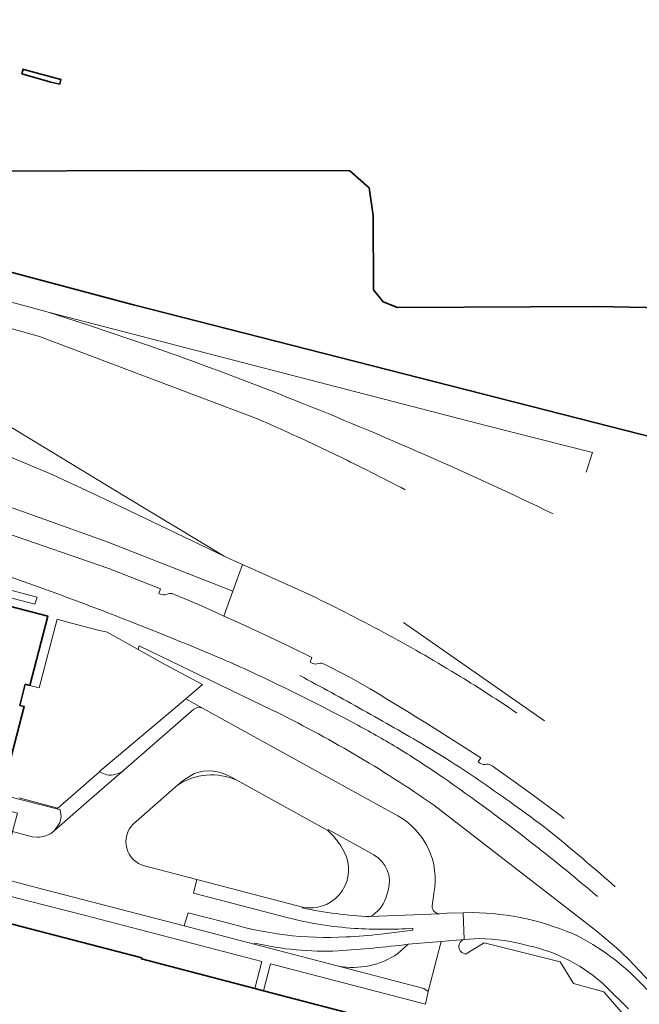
# Model space of a CAD drawing. Header units: metres. Extents: x 152391 to 157968, y 462336 to 467280.
# Tile 708 of 736: x 157279 to 157363, y 464823 to 464955. Entities that reach past the tile are written whole.
import ezdxf

# ---------------------------------------------------------------- set-up
doc = ezdxf.new("R2010")
doc.units = ezdxf.units.M
doc.header["$LTSCALE"] = 0.75
for name, color, linetype, lineweight in [('B-WE-GK-BESCHOEIING-G', 251, 'GK-BESCHOEIING', 35), ('B-WE-GR-BEPLANTING_CULTUUR_BODEMBEDEKKER-GV', 251, 'Continuous', 18), ('B-WE-GR-BEPLANTING_CULTUUR_BOSPLANTSOEN-GV', 251, 'Continuous', 18), ('B-WE-GW-TALUD_KRUIN-G', 251, 'Continuous', 18), ('B-WE-IE-MEUBILAIR_WEGMEUBILAIR-G', 251, 'Continuous', 18), ('B-WE-OG-BEBOUWING-GV', 6, 'Continuous', 35), ('B-WE-OG-TERREIN_CULTUURSCHEIDING-GV', 251, 'Continuous', 18), ('B-WE-OG-WATER-GV', 251, 'Continuous', 18), ('B-WE-OG-WATER_SLOOT-GV', 251, 'Continuous', 18), ('B-WE-VH-VERHARDING_ASFALT-GV', 251, 'Continuous', 18), ('B-WE-VH-VERHARDING_BETONSTRAATSTEEN-GV', 251, 'Continuous', 18), ('B-WE-VH-VERHARDING_TEGEL-GV', 251, 'Continuous', 18)]:
    doc.layers.add(name, color=color, linetype=linetype, lineweight=lineweight)
doc.linetypes.add('GK-BESCHOEIING', pattern='A,30,-5,[1,NLCS.SHX,S=1,R=0,X=0,Y=0],-5', length=40)

msp = doc.modelspace()

# ---------------------------------------------------------------- linework, layer by layer
at = {"layer": 'B-WE-GK-BESCHOEIING-G'}
for points in [[(157397.21, 464890.68), (157294.71, 464916.82), (157096.03, 464969.82), (157095.13, 464972.8)], [(157271.9, 464944.77), (157272.55, 464943.72), (157273.37, 464941.63), (157273.44, 464937.63), (157273.95, 464936.13), (157275.59, 464934.82), (157295.89, 464934.92), (157323.86, 464934.85), (157326.44, 464932.57), (157326.97, 464928.85), (157327.03, 464918.86), (157328.34, 464917.21), (157330.27, 464916.47), (157357.11, 464916.61), (157365.87, 464916.42)]]:
    msp.add_lwpolyline(points, dxfattribs=at)
at = {"layer": 'B-WE-GR-BEPLANTING_CULTUUR_BODEMBEDEKKER-GV'}
for points in [[(157293.44, 464854.21), (157302.85, 464862.43), (157303.47, 464862.67), (157304.01, 464862.55), (157301.76, 464863.79), (157300.01, 464862.31), (157290.17, 464854.08), (157290.14, 464854.04), (157290.16, 464853.99), (157290.25, 464853.95), (157291.11, 464853.59)], [(157300.65, 464852.18), (157294.7, 464846.96)], [(157320.86, 464846.08), (157308.62, 464852.84)], [(157296.2, 464841.31), (157303.25, 464839.47), (157317.47, 464835.77)]]:
    msp.add_lwpolyline(points, dxfattribs=at)
for points in [[(157291.11, 464853.59, 0.219821), (157293.44, 464854.21)], [(157308.62, 464852.84, 0.257089), (157300.65, 464852.18)], [(157294.7, 464846.96, 0.577698), (157296.2, 464841.31)], [(157323.37, 464842.55, 0.112243), (157320.86, 464846.08)], [(157317.47, 464835.77, 0.585954), (157323.37, 464842.55)]]:
    msp.add_lwpolyline(points, format="xyb", dxfattribs=at)
at = {"layer": 'B-WE-GR-BEPLANTING_CULTUUR_BOSPLANTSOEN-GV'}
msp.add_lwpolyline([(157299.65, 464910.33), (157296.88, 464911.31), (157294.1, 464912.27), (157291.32, 464913.21), (157288.53, 464914.13), (157283.23, 464915.85), (157282.94, 464915.93), (157172.81, 464945.84), (157173.96, 464943.48), (157210.85, 464933.1), (157241.25, 464924.02), (157282.07, 464912.56), (157311.62, 464901.4)], dxfattribs=at)
for points in [[(157316.51, 464903.96, 0.009273), (157299.65, 464910.33)], [(157351.22, 464888.7, 0.016887), (157316.51, 464903.96)], [(157311.62, 464901.4, -0.005785), (157319.23, 464897.94)], [(157319.23, 464897.94, -0.006101), (157326.74, 464894.28)], [(157326.74, 464894.28, -0.00583), (157331.3, 464891.92)]]:
    msp.add_lwpolyline(points, format="xyb", dxfattribs=at)
at = {"layer": 'B-WE-GW-TALUD_KRUIN-G'}
for points in [[(157281.27, 464879.1, 0.005781), (157271.18, 464882.58)], [(157291.27, 464875.39, 0.006022), (157281.27, 464879.1)], [(157306.73, 464869.13, 0.008337), (157291.27, 464875.39)], [(157310.56, 464867.43, 0.008124), (157306.73, 464869.13)], [(157324.93, 464860.24, 0.014028), (157310.56, 464867.43)], [(157330.47, 464857.07, 0.014028), (157324.93, 464860.24)], [(157336.27, 464853.3, 0.013876), (157330.47, 464857.07)], [(157348.66, 464844.17, 0.014359), (157336.27, 464853.3)], [(157357.17, 464837.19, 0.011421), (157348.66, 464844.17)]]:
    msp.add_lwpolyline(points, format="xyb", dxfattribs=at)
at = {"layer": 'B-WE-IE-MEUBILAIR_WEGMEUBILAIR-G'}
for points in [[(157331.05, 464874.06), (157350.03, 464860.85)], [(157336.6, 464855.92), (157333.99, 464857.49)], [(157337.5, 464855.34), (157336.6, 464855.92)], [(157351.83, 464845.1), (157350.43, 464846.22)]]:
    msp.add_lwpolyline(points, dxfattribs=at)
for points in [[(157325.59, 464862.3, 0.005177), (157317.09, 464866.94)], [(157333.99, 464857.49, 0.004535), (157325.59, 464862.3)], [(157345.93, 464849.56, 0.009439), (157337.5, 464855.34)], [(157350.43, 464846.22, 0.008929), (157345.93, 464849.56)], [(157359.55, 464838.52, 0.007899), (157351.83, 464845.1)]]:
    msp.add_lwpolyline(points, format="xyb", dxfattribs=at)
at = {"layer": 'B-WE-OG-BEBOUWING-GV'}
for points in [[(157283.57, 464946.8), (157284.79, 464946.53), (157284.96, 464947.15), (157279.96, 464948.51), (157279.86, 464948.53), (157279.7, 464947.91)], [(157258.48, 464868.34), (157256.05, 464858.99), (157277.58, 464853.41), (157280.01, 464862.75), (157279.4, 464862.91), (157280.13, 464865.77), (157280.75, 464865.61), (157283.18, 464874.93), (157261.64, 464880.52), (157259.22, 464871.2), (157259.84, 464871.03), (157259.1, 464868.18)]]:
    msp.add_lwpolyline(points, close=True, dxfattribs=at)
msp.add_lwpolyline([(157345.43, 464815.83), (157312.21, 464824.51), (157311.04, 464824.81), (157295.8, 464828.8), (157295.83, 464828.94), (157279.61, 464833.18), (157276.87, 464833.9), (157263.29, 464837.47), (157263.15, 464836.91), (157263.73, 464836.76), (157260, 464822.56)], dxfattribs=at)
at = {"layer": 'B-WE-OG-TERREIN_CULTUURSCHEIDING-GV'}
for points in [[(157311.62, 464901.4), (157282.07, 464912.56), (157241.25, 464924.02), (157210.85, 464933.1), (157173.96, 464943.48), (157172.81, 464945.84), (157091.89, 464966.42), (157086.87, 464967.75)], [(157221.29, 464919.7), (157235.32, 464916.95), (157240.3, 464915.96), (157240.52, 464917.07), (157246.37, 464915.96), (157261.2, 464909.91), (157260.74, 464908.8), (157260.71, 464908.73), (157271.75, 464904.11), (157272.88, 464903.56), (157273.92, 464902.97), (157293.6, 464891.05), (157306.92, 464882.99), (157307.86, 464882.55), (157309.4, 464881.9), (157318.58, 464877.74)], [(157355.67, 464894.32), (157356.51, 464896.96), (157342.15, 464900.57), (157283.23, 464915.85), (157288.53, 464914.13), (157291.32, 464913.21), (157294.1, 464912.27), (157296.88, 464911.31), (157299.65, 464910.33)], [(157298.32, 464877.9), (157298.11, 464877.99), (157298.35, 464878.62), (157291.4, 464881.36), (157289.98, 464881.85), (157275.25, 464886.9)], [(157259.55, 464883.3), (157281.73, 464877.47), (157281.46, 464876.54), (157260.61, 464881.99)], [(157261.64, 464880.52), (157283.18, 464874.93), (157280.75, 464865.61), (157282.04, 464865.29), (157284.45, 464874.54), (157285.52, 464874.23), (157289.8, 464873.11), (157291.17, 464872.78), (157295.34, 464870.45), (157295.47, 464870.94), (157313.3, 464862.34)], [(157299.37, 464877.95), (157299.08, 464877.85)], [(157318.68, 464868.63), (157318.48, 464868.76), (157318.73, 464869.36), (157315.81, 464870.78), (157312.88, 464872.17), (157308.54, 464874.19), (157306.88, 464874.95), (157305.86, 464875.41), (157303.45, 464876.48), (157301.02, 464877.53), (157300.09, 464877.9)], [(157313.3, 464862.34), (157295.47, 464870.94), (157295.34, 464870.45), (157299.03, 464868.38), (157304.02, 464865.72), (157301.76, 464863.79)], [(157319.65, 464868.58), (157319.4, 464868.52)], [(157327.13, 464864.82), (157326.59, 464865.14), (157323.96, 464866.62), (157321.3, 464868.04), (157320.4, 464868.48)], [(157301.76, 464863.79), (157304.01, 464862.55), (157317.93, 464854.87), (157330.28, 464848.06)], [(157341.31, 464855.19), (157341.12, 464855.31), (157341.46, 464855.87), (157337.89, 464858.17), (157334.3, 464860.43)], [(157342.24, 464855), (157342.03, 464854.97)], [(157352.71, 464847.69), (157352.37, 464847.96), (157348.7, 464850.71), (157346.27, 464852.47), (157343.81, 464854.21), (157342.99, 464854.8)], [(157269.23, 464852.85), (157284.42, 464848.99), (157284.55, 464849.1), (157279.34, 464850.49)], [(157356.32, 464833.14), (157335.08, 464849.56)], [(157335.08, 464849.56), (157356.32, 464833.14)], [(157335.15, 464837.62), (157334.9, 464835.93)], [(157335.9, 464834.89), (157336.9, 464834.94), (157339.11, 464835.01), (157340.32, 464835.04)], [(157339.21, 464829.52), (157339.39, 464829.45), (157341.92, 464830.96), (157352.13, 464828.43), (157353.93, 464825.5), (157358.04, 464824.39), (157360.96, 464821), (157361.93, 464819.87), (157364.38, 464817.03), (157363.45, 464813.41), (157372.86, 464801.59), (157381.62, 464786.39), (157392.57, 464759.06), (157397.06, 464742.81), (157397.64, 464738.92), (157394.71, 464732.86), (157400.58, 464731.34), (157399.13, 464726.07), (157400.08, 464725.16), (157407.26, 464723.28)], [(157341.23, 464831.53), (157339.21, 464831.43)], [(157361.35, 464822.08), (157358.31, 464825.11)]]:
    msp.add_lwpolyline(points, dxfattribs=at)
for points in [[(157299.65, 464910.33, -0.009273), (157316.51, 464903.96)], [(157316.51, 464903.96, -0.016887), (157351.22, 464888.7)], [(157319.23, 464897.94, 0.005785), (157311.62, 464901.4)], [(157326.74, 464894.28, 0.006101), (157319.23, 464897.94)], [(157331.3, 464891.92, 0.00583), (157326.74, 464894.28)], [(157271.18, 464882.58, -0.005781), (157281.27, 464879.1)], [(157281.27, 464879.1, 0.005781), (157271.18, 464882.58)], [(157281.27, 464879.1, -0.006022), (157291.27, 464875.39)], [(157291.27, 464875.39, 0.006022), (157281.27, 464879.1)], [(157299.08, 464877.85, -0.168385), (157298.32, 464877.9)], [(157300.09, 464877.9, 0.2), (157299.37, 464877.95)], [(157318.58, 464877.74, -0.01212), (157329.06, 464872.38)], [(157291.27, 464875.39, -0.008337), (157306.73, 464869.13)], [(157306.73, 464869.13, 0.008337), (157291.27, 464875.39)], [(157329.06, 464872.38, -0.012756), (157338.7, 464866.82)], [(157306.73, 464869.13, -0.008124), (157310.56, 464867.43)], [(157310.56, 464867.43, 0.008124), (157306.73, 464869.13)], [(157319.4, 464868.52, -0.219416), (157318.68, 464868.63)], [(157320.4, 464868.48, 0.189171), (157319.65, 464868.58)], [(157310.56, 464867.43, -0.014028), (157324.93, 464860.24)], [(157324.93, 464860.24, 0.014028), (157310.56, 464867.43)], [(157338.7, 464866.82, -0.012446), (157346.32, 464861.89)], [(157334.3, 464860.43, 0.003796), (157327.13, 464864.82)], [(157335.08, 464849.56, 0.037135), (157313.3, 464862.34)], [(157313.3, 464862.34, -0.037135), (157335.08, 464849.56)], [(157324.93, 464860.24, -0.014028), (157330.47, 464857.07)], [(157330.47, 464857.07, 0.014028), (157324.93, 464860.24)], [(157330.47, 464857.07, -0.013876), (157336.27, 464853.3)], [(157336.27, 464853.3, 0.013876), (157330.47, 464857.07)], [(157342.03, 464854.97, -0.172265), (157341.31, 464855.19)], [(157342.99, 464854.8, 0.173112), (157342.24, 464855)], [(157336.27, 464853.3, -0.014359), (157348.66, 464844.17)], [(157348.66, 464844.17, 0.014359), (157336.27, 464853.3)], [(157330.28, 464848.06, -0.324936), (157335.15, 464837.62)], [(157348.66, 464844.17, -0.011421), (157357.17, 464837.19)], [(157357.17, 464837.19, 0.011421), (157348.66, 464844.17)], [(157334.9, 464835.93, 0.409342), (157335.9, 464834.89)], [(157340.32, 464835.04, -0.103872), (157354.65, 464831.83)], [(157368.49, 464820.28, 0.076116), (157356.32, 464833.14)], [(157356.32, 464833.14, -0.076116), (157368.49, 464820.28)], [(157339.21, 464831.43, 0.749215), (157339.21, 464829.52)], [(157347.9, 464830.58, 0.061621), (157341.23, 464831.53)], [(157354.65, 464831.83, -0.090185), (157363.82, 464824.67)], [(157358.31, 464825.11, 0.135022), (157347.9, 464830.58)]]:
    msp.add_lwpolyline(points, format="xyb", dxfattribs=at)
at = {"layer": 'B-WE-OG-WATER-GV'}
for points in [[(157130.62, 464970.04), (157097.11, 464979.01), (157095.15, 464976.87), (157095.13, 464972.8), (157096.03, 464969.82), (157294.71, 464916.82), (157397.21, 464890.68)], [(157365.87, 464916.42), (157357.11, 464916.61), (157330.27, 464916.47), (157328.34, 464917.21), (157327.03, 464918.86), (157326.97, 464928.85), (157326.44, 464932.57), (157323.86, 464934.85), (157295.89, 464934.92), (157275.59, 464934.82), (157273.95, 464936.13), (157273.44, 464937.63), (157273.37, 464941.63), (157272.55, 464943.72), (157271.9, 464944.77)]]:
    msp.add_lwpolyline(points, dxfattribs=at)
at = {"layer": 'B-WE-OG-WATER_SLOOT-GV'}
for points in [[(157494.07, 464886.47), (157493.55, 464886.47), (157493.55, 464886.75), (157451.29, 464886.76), (157412.89, 464886.61), (157397.21, 464890.68), (157294.71, 464916.82), (157096.03, 464969.82), (157095.13, 464972.8), (157095.15, 464976.87), (157097.11, 464979.01), (157091.96, 464980.35)], [(157091.89, 464966.42), (157172.81, 464945.84), (157282.94, 464915.93), (157283.23, 464915.85), (157342.15, 464900.57), (157356.51, 464896.96)]]:
    msp.add_lwpolyline(points, dxfattribs=at)
at = {"layer": 'B-WE-VH-VERHARDING_ASFALT-GV'}
for points in [[(157270.1, 464892.46), (157291.18, 464884.91), (157308.1, 464878.3), (157309.4, 464881.9), (157307.86, 464882.55), (157306.92, 464882.99), (157293.04, 464889.63), (157288.47, 464891.79), (157283.87, 464893.94), (157267.16, 464900.95), (157267.3, 464901.18)], [(157300.09, 464877.9), (157301.02, 464877.53), (157303.45, 464876.48), (157305.86, 464875.41), (157306.88, 464874.95), (157308.1, 464878.3), (157291.18, 464884.91), (157270.1, 464892.46)], [(157275.25, 464886.9), (157289.98, 464881.85), (157291.4, 464881.36), (157298.35, 464878.62), (157298.11, 464877.99), (157298.32, 464877.9)], [(157318.58, 464877.74), (157309.4, 464881.9), (157308.1, 464878.3), (157306.88, 464874.95), (157308.54, 464874.19), (157312.88, 464872.17), (157315.81, 464870.78), (157318.73, 464869.36), (157318.48, 464868.76), (157318.68, 464868.63)], [(157299.08, 464877.85), (157299.37, 464877.95)], [(157319.4, 464868.52), (157319.65, 464868.58)], [(157320.4, 464868.48), (157321.3, 464868.04), (157323.96, 464866.62), (157326.59, 464865.14), (157327.13, 464864.82)], [(157330.28, 464848.06), (157317.93, 464854.87), (157304.01, 464862.55), (157303.47, 464862.67), (157302.85, 464862.43), (157293.44, 464854.21), (157289.13, 464850.48), (157284.04, 464846.02)], [(157334.3, 464860.43), (157337.89, 464858.17), (157341.46, 464855.87), (157341.12, 464855.31), (157341.31, 464855.19)], [(157342.03, 464854.97), (157342.24, 464855)], [(157342.99, 464854.8), (157343.81, 464854.21), (157346.27, 464852.47), (157348.7, 464850.71), (157352.37, 464847.96), (157352.71, 464847.69)], [(157294.7, 464846.96), (157300.65, 464852.18), (157301.39, 464852.83), (157302.88, 464853.74)], [(157307.81, 464853.29), (157308.62, 464852.84), (157320.86, 464846.08), (157320.94, 464846.2), (157327.08, 464842.83)], [(157281.73, 464845.18), (157281.07, 464845.24), (157278.45, 464845.93), (157276.91, 464839.65), (157281.62, 464838.42), (157301.54, 464833.24), (157302.08, 464835.02), (157307.02, 464833.75)], [(157315.37, 464834.36), (157302.78, 464837.67), (157303.25, 464839.47), (157296.2, 464841.31)], [(157317.47, 464835.77), (157303.25, 464839.47), (157302.78, 464837.67), (157315.37, 464834.36)], [(157329.02, 464838.02), (157328.67, 464836.99)], [(157334.9, 464835.93), (157335.15, 464837.62)], [(157307.02, 464833.75), (157302.08, 464835.02), (157301.54, 464833.24), (157310.96, 464830.79), (157311, 464830.93)], [(157317.44, 464835.66), (157317.47, 464835.77)], [(157331.69, 464830.77), (157336.13, 464831.16), (157339.21, 464831.43), (157339.11, 464835.01), (157336.9, 464834.94), (157335.9, 464834.89), (157326.56, 464834.5)], [(157326.56, 464834.5), (157335.9, 464834.89)], [(157340.32, 464835.04), (157339.11, 464835.01), (157339.21, 464831.43), (157341.23, 464831.53)], [(157327.99, 464832.15), (157332.31, 464832.69), (157332.32, 464832.93)], [(157332.32, 464832.93), (157332.31, 464832.69), (157327.99, 464832.15)], [(157311, 464830.93), (157310.96, 464830.79), (157322.31, 464827.84)], [(157330.29, 464829.53), (157331.69, 464830.77)], [(157358.31, 464825.11), (157361.35, 464822.08)]]:
    msp.add_lwpolyline(points, dxfattribs=at)
for points in [[(157298.32, 464877.9, 0.168385), (157299.08, 464877.85)], [(157299.37, 464877.95, -0.2), (157300.09, 464877.9)], [(157329.06, 464872.38, 0.01212), (157318.58, 464877.74)], [(157338.7, 464866.82, 0.012756), (157329.06, 464872.38)], [(157318.68, 464868.63, 0.219416), (157319.4, 464868.52)], [(157319.65, 464868.58, -0.189171), (157320.4, 464868.48)], [(157346.32, 464861.89, 0.012446), (157338.7, 464866.82)], [(157327.13, 464864.82, -0.003796), (157334.3, 464860.43)], [(157341.31, 464855.19, 0.172265), (157342.03, 464854.97)], [(157342.24, 464855, -0.173112), (157342.99, 464854.8)], [(157302.88, 464853.74, -0.228576), (157307.81, 464853.29)], [(157335.15, 464837.62, 0.324936), (157330.28, 464848.06)], [(157296.2, 464841.31, -0.577698), (157294.7, 464846.96)], [(157284.04, 464846.02, -0.179161), (157281.73, 464845.18)], [(157327.08, 464842.83, -0.339692), (157329.02, 464838.02)], [(157328.67, 464836.99, -0.203651), (157326.56, 464834.5)], [(157326.56, 464834.5, -0.038694), (157317.44, 464835.66)], [(157335.9, 464834.89, -0.409342), (157334.9, 464835.93)], [(157354.65, 464831.83, 0.103872), (157340.32, 464835.04)], [(157307.02, 464833.75, 0.087017), (157323.34, 464831.76)], [(157323.34, 464831.76, -0.087017), (157307.02, 464833.75)], [(157324.48, 464832.91, -0.044608), (157315.37, 464834.36)], [(157315.37, 464834.36, 0.044608), (157324.48, 464832.91)], [(157323.34, 464831.76, 0.017617), (157327.99, 464832.15)], [(157327.99, 464832.15, -0.017617), (157323.34, 464831.76)], [(157332.32, 464832.93, -0.033171), (157324.48, 464832.91)], [(157324.48, 464832.91, 0.033171), (157332.32, 464832.93)], [(157322.27, 464829.89, -0.068193), (157311, 464830.93)], [(157311, 464830.93, 0.068193), (157322.27, 464829.89)], [(157341.23, 464831.53, -0.061621), (157347.9, 464830.58)], [(157363.82, 464824.67, 0.090185), (157354.65, 464831.83)], [(157331.69, 464830.77, -0.014013), (157322.27, 464829.89)], [(157322.27, 464829.89, 0.014013), (157331.69, 464830.77)], [(157322.31, 464827.84, 0.199116), (157330.29, 464829.53)], [(157347.9, 464830.58, -0.135022), (157358.31, 464825.11)]]:
    msp.add_lwpolyline(points, format="xyb", dxfattribs=at)
at = {"layer": 'B-WE-VH-VERHARDING_BETONSTRAATSTEEN-GV'}
for points in [[(157267.3, 464901.18), (157267.16, 464900.95), (157283.87, 464893.94), (157288.47, 464891.79), (157293.04, 464889.63), (157306.92, 464882.99), (157293.6, 464891.05), (157273.92, 464902.97), (157272.88, 464903.56), (157271.75, 464904.11), (157260.71, 464908.73), (157247.7, 464914.18), (157245.82, 464914.86), (157240.3, 464915.96), (157235.32, 464916.95), (157221.29, 464919.7)], [(157291.11, 464853.59), (157290.25, 464853.95), (157290.16, 464853.99), (157284.55, 464849.1), (157284.42, 464848.99), (157284.85, 464848.88), (157284.99, 464847.99), (157284.8, 464847.12), (157284.04, 464846.02), (157289.13, 464850.48), (157293.44, 464854.21)], [(157302.88, 464853.74), (157301.39, 464852.83), (157300.65, 464852.18)], [(157308.62, 464852.84), (157307.81, 464853.29)], [(157327.08, 464842.83), (157320.94, 464846.2), (157320.86, 464846.08)], [(157328.67, 464836.99), (157329.02, 464838.02)], [(157317.47, 464835.77), (157317.44, 464835.66)], [(157322.31, 464827.84), (157333.79, 464824.84), (157334.4, 464824.44), (157336.13, 464831.16), (157331.69, 464830.77)], [(157331.69, 464830.77), (157330.29, 464829.53)]]:
    msp.add_lwpolyline(points, dxfattribs=at)
for points in [[(157293.44, 464854.21, -0.219821), (157291.11, 464853.59)], [(157300.65, 464852.18, -0.257089), (157308.62, 464852.84)], [(157307.81, 464853.29, 0.228576), (157302.88, 464853.74)], [(157320.86, 464846.08, -0.112243), (157323.37, 464842.55)], [(157329.02, 464838.02, 0.339692), (157327.08, 464842.83)], [(157323.37, 464842.55, -0.585954), (157317.47, 464835.77)], [(157326.56, 464834.5, 0.203651), (157328.67, 464836.99)], [(157317.44, 464835.66, 0.038694), (157326.56, 464834.5)], [(157330.29, 464829.53, -0.199116), (157322.31, 464827.84)]]:
    msp.add_lwpolyline(points, format="xyb", dxfattribs=at)
at = {"layer": 'B-WE-VH-VERHARDING_TEGEL-GV'}
for points in [[(157242.03, 464858.06), (157248.31, 464856.35), (157263.78, 464852.39), (157279.1, 464848.4), (157278.45, 464845.93), (157281.07, 464845.24), (157281.73, 464845.18)], [(157284.04, 464846.02), (157284.8, 464847.12), (157284.99, 464847.99), (157284.85, 464848.88), (157284.42, 464848.99), (157269.23, 464852.85)], [(157312.21, 464824.51), (157313.16, 464828.15), (157334.01, 464822.72), (157334.4, 464824.44), (157333.79, 464824.84), (157322.31, 464827.84), (157310.96, 464830.79), (157301.54, 464833.24), (157281.62, 464838.42), (157276.91, 464839.65), (157262.34, 464843.45), (157261.05, 464843.54)], [(157259.04, 464842.21), (157274.7, 464838.11), (157274.13, 464835.86), (157275.31, 464835.54), (157275.87, 464837.82), (157275.96, 464837.8), (157280.49, 464836.63), (157288.25, 464834.63), (157311.98, 464828.45), (157311.04, 464824.81), (157312.21, 464824.51)]]:
    msp.add_lwpolyline(points, dxfattribs=at)
msp.add_lwpolyline([(157281.73, 464845.18, 0.179161), (157284.04, 464846.02)], format="xyb", dxfattribs=at)

doc.saveas('drawing.dxf')
